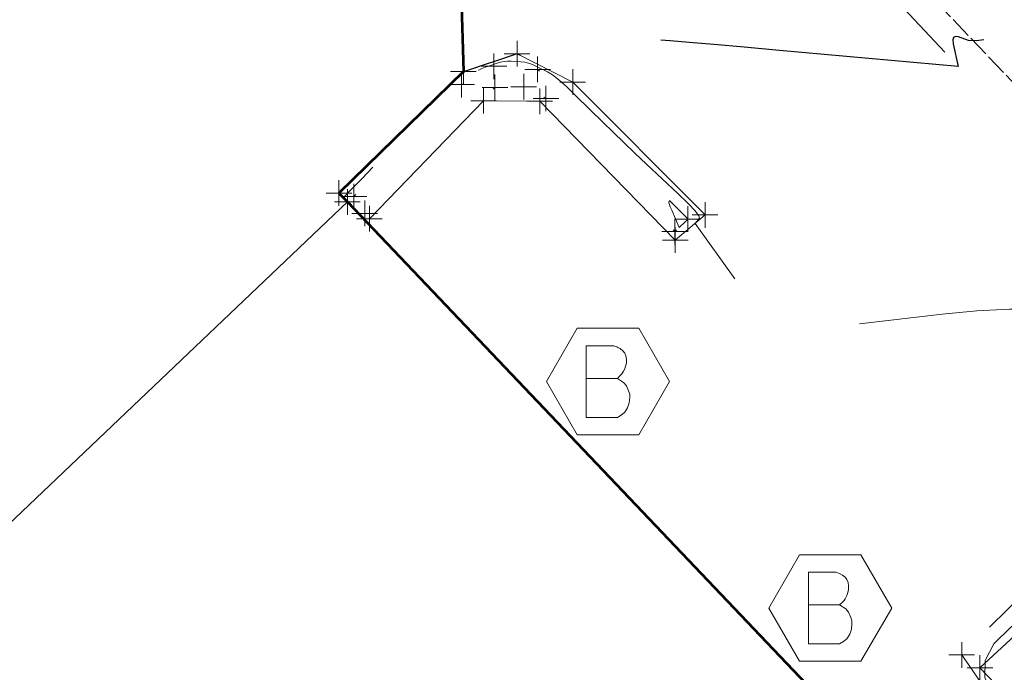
# Model space of a CAD drawing. Extents: x 1926935 to 1928139, y 199322 to 200300.
# Tile 606 of 656: x 1927479 to 1927518, y 199760 to 199786. Entities that reach past the tile are written whole.
import ezdxf

# ---------------------------------------------------------------- set-up
doc = ezdxf.new("R2010")
doc.units = 0
doc.header["$MEASUREMENT"] = 0
for name, pattern in [('DGN Style 1', [8.432488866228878, 0.01403076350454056, -8.418458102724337]), ('DGN Style 2', [14.030763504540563, 8.418458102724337, -5.612305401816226]), ('DGN Style 3', [19.64306890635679, 14.03076350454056, -5.612305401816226]), ('DGN Style 5', [9.821534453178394, 4.209229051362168, -5.612305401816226]), ('fenceex', [0.9999979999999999, 0.8499983, -0.07499984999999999, -0.07499984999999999])]:
    doc.linetypes.add(name, pattern=pattern)
for name, color, linetype, lineweight in [('BD_X_Building', 241, 'Continuous', 0), ('DT_X_Contour_Major', 132, 'DGN Style 3', 30), ('DT_X_Contour_Minor', 136, 'DGN Style 3', 0), ('DT_X_Terrain_Ground_Line', 92, 'DGN Style 3', 13), ('PV_X_Driveway', 7, 'DGN Style 5', 0), ('RD_X_Cells', 7, 'Continuous', 0), ('RD_X_Fence', 230, 'fenceex', 0), ('RD_X_Wall', 120, 'DGN Style 1', 0), ('SV_X_Break_Lines', 4, 'DGN Style 2', 0)]:
    doc.layers.add(name, color=color, linetype=linetype, lineweight=lineweight)
doc.layers.add('SV_X_Shot_Marker (Construction)', color=40, linetype='Continuous', lineweight=0, transparency=0.5)
doc.layers.add('SV_X_Terrain_Boundary', color=7, linetype='Continuous', lineweight=53, plot=False)

# ---------------------------------------------------------------- blocks, each defined once
blk = doc.blocks.new('SVPT_150')
at = {"layer": 'SV_X_Shot_Marker (Construction)', "transparency": 33554495}
for p, q in [((0, 0.02499999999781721), (0, -0.02500000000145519)), ((-0.02499999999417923, -1.818989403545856e-12), (0.02500000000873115, -1.818989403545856e-12))]:
    blk.add_line(p, q, dxfattribs=at)
blk.add_point((0, -1.818989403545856e-12), dxfattribs=at)
blk = doc.blocks.new('SVPT_242')
at = {"layer": 'SV_X_Shot_Marker (Construction)', "transparency": 33554495}
for p, q in [((1.455191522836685e-11, 0.0249999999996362), (1.455191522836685e-11, -0.0249999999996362)), ((-0.02499999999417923, 0), (0.02500000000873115, 0))]:
    blk.add_line(p, q, dxfattribs=at)
blk.add_point((1.455191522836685e-11, 0), dxfattribs=at)
blk = doc.blocks.new('SVPT_248')
at = {"layer": 'SV_X_Shot_Marker (Construction)', "transparency": 33554495}
for p, q in [((0, 0.0249999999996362), (0, -0.0249999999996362)), ((-0.02500000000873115, 0), (0.02499999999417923, 0))]:
    blk.add_line(p, q, dxfattribs=at)
blk.add_point((0, 0), dxfattribs=at)
blk = doc.blocks.new('BO')
at = {"layer": 'RD_X_Cells', "color": 30, "flags": 128}
blk.add_lwpolyline([(-0.05999999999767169, 0.103923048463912), (-0.1199999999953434, 0), (-0.05999999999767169, -0.103923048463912), (0.06000000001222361, -0.103923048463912), (0.1200000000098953, 0), (0.06000000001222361, 0.103923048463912), (-0.05999999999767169, 0.103923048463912)], dxfattribs=at)
at = {"layer": 'RD_X_Cells', "color": 30, "linetype": 'Continuous', "flags": 128}
blk.add_lwpolyline([(0.01818359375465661, 0.006049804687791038), (0.02370361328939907, 0.01156982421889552), (0.02700195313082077, 0.0148681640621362), (0.02920654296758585, 0.01818359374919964), (0.03031738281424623, 0.02038818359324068), (0.03252197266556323, 0.02479736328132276), (0.03361572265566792, 0.02809570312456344), (0.03582031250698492, 0.03582031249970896), (0.03582031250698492, 0.03911865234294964), (0.03582031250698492, 0.04352783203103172), (0.03472656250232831, 0.05014160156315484), (0.03252197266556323, 0.05566162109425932), (0.02920654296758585, 0.0600708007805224), (0.02370361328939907, 0.06447998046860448), (0.019294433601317, 0.06668457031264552), (0.01708984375, 0.06777832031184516), (0.01156982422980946, 0.06999999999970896), (-0.04243408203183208, 0.06999999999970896), (-0.04243408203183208, -0.06999999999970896), (0.01818359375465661, -0.06999999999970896), (0.02590820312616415, -0.06559082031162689), (0.03252197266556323, -0.06008789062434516), (0.03802490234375, -0.05126953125), (0.04134033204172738, -0.04134033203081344), (0.04243408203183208, -0.03142822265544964), (0.04243408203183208, -0.02481445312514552), (0.040229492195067, -0.0182006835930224), (0.03582031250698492, -0.008271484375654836), (0.03031738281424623, -0.001657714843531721), (0.01818359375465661, 0.006049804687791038), (-0.04243408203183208, 0.006049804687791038)], dxfattribs=at)
blk = doc.blocks.new('BO_1')
at = {"layer": 'RD_X_Cells', "color": 30, "flags": 128}
blk.add_lwpolyline([(-0.05999999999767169, 0.103923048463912), (-0.1199999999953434, 0), (-0.05999999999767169, -0.1039230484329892), (0.06000000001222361, -0.1039230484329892), (0.1200000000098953, 0), (0.06000000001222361, 0.103923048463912), (-0.05999999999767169, 0.103923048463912)], dxfattribs=at)
at = {"layer": 'RD_X_Cells', "color": 30, "linetype": 'Continuous', "flags": 128}
blk.add_lwpolyline([(0.01818359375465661, 0.006049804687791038), (0.02370361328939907, 0.01156982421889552), (0.02700195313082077, 0.0148681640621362), (0.02920654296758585, 0.01818359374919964), (0.03031738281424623, 0.02038818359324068), (0.03252197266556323, 0.02479736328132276), (0.03361572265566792, 0.02809570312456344), (0.03582031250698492, 0.03582031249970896), (0.03582031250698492, 0.03911865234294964), (0.03582031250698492, 0.04352783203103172), (0.03472656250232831, 0.05014160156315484), (0.03252197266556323, 0.05566162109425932), (0.02920654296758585, 0.0600708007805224), (0.02370361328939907, 0.06447998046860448), (0.019294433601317, 0.06668457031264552), (0.01708984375, 0.06777832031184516), (0.01156982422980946, 0.06999999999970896), (-0.04243408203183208, 0.06999999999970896), (-0.04243408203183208, -0.06999999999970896), (0.01818359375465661, -0.06999999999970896), (0.02590820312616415, -0.06559082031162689), (0.03252197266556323, -0.06008789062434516), (0.03802490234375, -0.05126953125), (0.04134033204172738, -0.04134033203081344), (0.04243408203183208, -0.03142822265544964), (0.04243408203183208, -0.02481445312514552), (0.040229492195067, -0.0182006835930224), (0.03582031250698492, -0.008271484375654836), (0.03031738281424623, -0.001657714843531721), (0.01818359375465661, 0.006049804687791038), (-0.04243408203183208, 0.006049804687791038)], dxfattribs=at)
blk = doc.blocks.new('SVPT_249')
at = {"layer": 'SV_X_Shot_Marker (Construction)', "transparency": 33554495}
for p, q in [((0, 0.0249999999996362), (0, -0.0249999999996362)), ((-0.02499999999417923, 0), (0.02499999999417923, 0))]:
    blk.add_line(p, q, dxfattribs=at)
blk.add_point((0, 0), dxfattribs=at)
blk = doc.blocks.new('SVPT_250')
at = {"layer": 'SV_X_Shot_Marker (Construction)', "transparency": 33554495}
for p, q in [((0, 0.0249999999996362), (0, -0.0249999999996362)), ((-0.02499999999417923, 0), (0.02499999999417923, 0))]:
    blk.add_line(p, q, dxfattribs=at)
blk.add_point((0, 0), dxfattribs=at)
blk = doc.blocks.new('SVPT_251')
at = {"layer": 'SV_X_Shot_Marker (Construction)', "transparency": 33554495}
for p, q in [((0, 0.02500000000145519), (0, -0.02499999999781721)), ((-0.02500000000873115, 1.818989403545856e-12), (0.02499999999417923, 1.818989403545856e-12))]:
    blk.add_line(p, q, dxfattribs=at)
blk.add_point((0, 1.818989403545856e-12), dxfattribs=at)
blk = doc.blocks.new('SVPT_252')
at = {"layer": 'SV_X_Shot_Marker (Construction)', "transparency": 33554495}
for p, q in [((0, 0.0249999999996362), (0, -0.0249999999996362)), ((-0.02499999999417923, 0), (0.02500000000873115, 0))]:
    blk.add_line(p, q, dxfattribs=at)
blk.add_point((0, 0), dxfattribs=at)
blk = doc.blocks.new('SVPT_253')
at = {"layer": 'SV_X_Shot_Marker (Construction)', "transparency": 33554495}
for p, q in [((1.455191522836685e-11, 0.0249999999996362), (1.455191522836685e-11, -0.0249999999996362)), ((-0.02499999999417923, 0), (0.02500000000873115, 0))]:
    blk.add_line(p, q, dxfattribs=at)
blk.add_point((1.455191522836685e-11, 0), dxfattribs=at)
blk = doc.blocks.new('SVPT_254')
at = {"layer": 'SV_X_Shot_Marker (Construction)', "transparency": 33554495}
for p, q in [((0, 0.02500000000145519), (0, -0.0249999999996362)), ((-0.02499999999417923, 0), (0.02500000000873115, 0))]:
    blk.add_line(p, q, dxfattribs=at)
blk.add_point((0, 0), dxfattribs=at)
blk = doc.blocks.new('SVPT_255')
at = {"layer": 'SV_X_Shot_Marker (Construction)', "transparency": 33554495}
for p, q in [((0, 0.0249999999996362), (0, -0.02500000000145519)), ((-0.02499999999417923, 0), (0.02500000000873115, 0))]:
    blk.add_line(p, q, dxfattribs=at)
blk.add_point((0, 0), dxfattribs=at)
blk = doc.blocks.new('SVPT_256')
at = {"layer": 'SV_X_Shot_Marker (Construction)', "transparency": 33554495}
for p, q in [((0, 0.0249999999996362), (0, -0.0249999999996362)), ((-0.02499999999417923, 0), (0.02499999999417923, 0))]:
    blk.add_line(p, q, dxfattribs=at)
blk.add_point((0, 0), dxfattribs=at)
blk = doc.blocks.new('SVPT_257')
at = {"layer": 'SV_X_Shot_Marker (Construction)', "transparency": 33554495}
for p, q in [((0, 0.0249999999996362), (0, -0.0249999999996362)), ((-0.02500000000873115, 0), (0.02499999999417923, 0))]:
    blk.add_line(p, q, dxfattribs=at)
blk.add_point((0, 0), dxfattribs=at)
blk = doc.blocks.new('SVPT_258')
at = {"layer": 'SV_X_Shot_Marker (Construction)', "transparency": 33554495}
for p, q in [((1.455191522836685e-11, 0.0249999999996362), (1.455191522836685e-11, -0.0249999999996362)), ((-0.02499999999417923, 0), (0.02500000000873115, 0))]:
    blk.add_line(p, q, dxfattribs=at)
blk.add_point((1.455191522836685e-11, 0), dxfattribs=at)
blk = doc.blocks.new('SVPT_259')
at = {"layer": 'SV_X_Shot_Marker (Construction)', "transparency": 33554495}
for p, q in [((0, 0.0249999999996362), (0, -0.0249999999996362)), ((-0.02500000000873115, 0), (0.02499999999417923, 0))]:
    blk.add_line(p, q, dxfattribs=at)
blk.add_point((0, 0), dxfattribs=at)
blk = doc.blocks.new('SVPT_260')
at = {"layer": 'SV_X_Shot_Marker (Construction)', "transparency": 33554495}
for p, q in [((0, 0.0249999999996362), (0, -0.0249999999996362)), ((-0.02500000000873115, 0), (0.02499999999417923, 0))]:
    blk.add_line(p, q, dxfattribs=at)
blk.add_point((0, 0), dxfattribs=at)
blk = doc.blocks.new('SVPT_261')
at = {"layer": 'SV_X_Shot_Marker (Construction)', "transparency": 33554495}
for p, q in [((0, 0.0249999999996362), (0, -0.0249999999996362)), ((-0.02499999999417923, 0), (0.02500000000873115, 0))]:
    blk.add_line(p, q, dxfattribs=at)
blk.add_point((0, 0), dxfattribs=at)
blk = doc.blocks.new('SVPT_262')
at = {"layer": 'SV_X_Shot_Marker (Construction)', "transparency": 33554495}
for p, q in [((0, 0.0249999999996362), (0, -0.0249999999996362)), ((-0.02499999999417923, 0), (0.02499999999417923, 0))]:
    blk.add_line(p, q, dxfattribs=at)
blk.add_point((0, 0), dxfattribs=at)
blk = doc.blocks.new('SVPT_263')
at = {"layer": 'SV_X_Shot_Marker (Construction)', "transparency": 33554495}
for p, q in [((0, 0.0249999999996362), (0, -0.0249999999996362)), ((-0.02499999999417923, 0), (0.02500000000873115, 0))]:
    blk.add_line(p, q, dxfattribs=at)
blk.add_point((0, 0), dxfattribs=at)
blk = doc.blocks.new('SVPT_264')
at = {"layer": 'SV_X_Shot_Marker (Construction)', "transparency": 33554495}
for p, q in [((0, 0.0249999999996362), (0, -0.0249999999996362)), ((-0.02499999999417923, 0), (0.02500000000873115, 0))]:
    blk.add_line(p, q, dxfattribs=at)
blk.add_point((0, 0), dxfattribs=at)
blk = doc.blocks.new('SVPT_265')
at = {"layer": 'SV_X_Shot_Marker (Construction)', "transparency": 33554495}
for p, q in [((0, 0.0249999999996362), (0, -0.02500000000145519)), ((-0.02499999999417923, 0), (0.02499999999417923, 0))]:
    blk.add_line(p, q, dxfattribs=at)
blk.add_point((0, 0), dxfattribs=at)
blk = doc.blocks.new('SVPT_266')
at = {"layer": 'SV_X_Shot_Marker (Construction)', "transparency": 33554495}
for p, q in [((-1.455191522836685e-11, 0.0249999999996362), (-1.455191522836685e-11, -0.02500000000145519)), ((-0.02500000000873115, 0), (0.02499999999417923, 0))]:
    blk.add_line(p, q, dxfattribs=at)
blk.add_point((-1.455191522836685e-11, 0), dxfattribs=at)
blk = doc.blocks.new('SVPT_267')
at = {"layer": 'SV_X_Shot_Marker (Construction)', "transparency": 33554495}
for p, q in [((0, 0.02499999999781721), (0, -0.02500000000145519)), ((-0.02500000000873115, -1.818989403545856e-12), (0.02499999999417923, -1.818989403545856e-12))]:
    blk.add_line(p, q, dxfattribs=at)
blk.add_point((0, -1.818989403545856e-12), dxfattribs=at)
blk = doc.blocks.new('SVPT_268')
at = {"layer": 'SV_X_Shot_Marker (Construction)', "transparency": 33554495}
for p, q in [((0, 0.0249999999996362), (0, -0.0249999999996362)), ((-0.02500000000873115, 0), (0.02499999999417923, 0))]:
    blk.add_line(p, q, dxfattribs=at)
blk.add_point((0, 0), dxfattribs=at)
blk = doc.blocks.new('SVPT_269')
at = {"layer": 'SV_X_Shot_Marker (Construction)', "transparency": 33554495}
for p, q in [((0, 0.0249999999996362), (0, -0.0249999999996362)), ((-0.02499999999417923, 0), (0.02500000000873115, 0))]:
    blk.add_line(p, q, dxfattribs=at)
blk.add_point((0, 0), dxfattribs=at)
blk = doc.blocks.new('*U2117', base_point=(1927600.1255, 199832.7095, 682.6088333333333))
at = {"layer": 'DT_X_Contour_Major', "elevation": 674.9999999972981, "flags": 128}
blk.add_lwpolyline([(1927787.112384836, 199631.0200484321), (1927786.94992384, 199632.5317834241), (1927786.879293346, 199632.8559507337), (1927786.737028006, 199633.1805662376), (1927786.52312782, 199633.5056299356), (1927786.237592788, 199633.8311418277), (1927785.380652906, 199634.6997711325), (1927785.029955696, 199635.126576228), (1927784.620568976, 199635.755519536), (1927784.152492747, 199636.5866010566), (1927783.625727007, 199637.6198207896), (1927781.030544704, 199642.9131687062), (1927779.882812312, 199643.0227626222), (1927779.645248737, 199643.0555299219), (1927779.424443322, 199643.106863), (1927779.220396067, 199643.1767618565), (1927779.033106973, 199643.2652264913), (1927778.556013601, 199643.5258865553), (1927778.262284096, 199643.648971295), (1927777.738915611, 199643.8227304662), (1927776.985908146, 199644.0471640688), (1927776.003261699, 199644.322272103), (1927770.881753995, 199645.7243499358), (1927767.969279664, 199648.873238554), (1927767.31680173, 199649.5734917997), (1927766.607571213, 199650.3247278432), (1927765.841588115, 199651.1269466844), (1927765.018852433, 199651.9801483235), (1927762.749220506, 199654.3233297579), (1927761.862491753, 199655.2310579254), (1927760.904529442, 199656.1968563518), (1927759.875333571, 199657.2207250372), (1927758.774904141, 199658.3026639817), (1927755.745447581, 199661.2652615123), (1927754.725708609, 199662.3695614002), (1927753.938584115, 199663.460512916), (1927753.384074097, 199664.5381160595), (1927753.062178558, 199665.6023708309), (1927752.513943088, 199668.4225857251), (1927752.318492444, 199669.3907607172), (1927752.143317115, 199670.1801245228), (1927751.988417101, 199670.790677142), (1927751.853792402, 199671.2224185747), (1927751.272852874, 199672.8199858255), (1927743.983101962, 199676.6911900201), (1927742.569137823, 199677.4168989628), (1927741.451424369, 199677.9349382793), (1927740.629961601, 199678.2453079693), (1927740.104749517, 199678.3480080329), (1927739.099184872, 199678.344982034), (1927738.737475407, 199678.3846842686), (1927738.406520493, 199678.5060604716), (1927738.106320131, 199678.7091106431), (1927737.83687432, 199678.993834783), (1927737.159358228, 199679.8619977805), (1927736.898420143, 199680.1840146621), (1927736.623742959, 199680.4989430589), (1927736.335326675, 199680.8067829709), (1927736.033171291, 199681.107534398), (1927735.2091048, 199681.9000868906), (1927734.790311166, 199682.2796545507), (1927734.15198013, 199682.8239431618), (1927733.294111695, 199683.5329527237), (1927732.216705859, 199684.4066832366), (1927729.050907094, 199686.9562592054), (1927727.984319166, 199687.8288242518), (1927727.158904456, 199688.5343374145), (1927726.574662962, 199689.0727986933), (1927726.231594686, 199689.4442080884), (1927725.193346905, 199690.7876642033), (1927723.667551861, 199690.6516698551), (1927723.207007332, 199690.6289283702), (1927722.479285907, 199690.6189872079), (1927721.484387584, 199690.6218463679), (1927720.222312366, 199690.6375058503), (1927716.500542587, 199690.6963315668), (1927715.164370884, 199690.7925809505), (1927713.94718311, 199691.0372098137), (1927712.848979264, 199691.4302181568), (1927711.869759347, 199691.9716059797), (1927709.417151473, 199693.6131461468), (1927708.416471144, 199694.2472753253), (1927707.253886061, 199694.9185077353), (1927705.929396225, 199695.6268433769), (1927704.443001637, 199696.3722822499), (1927700.263409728, 199698.4095902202), (1927698.679869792, 199699.2273732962), (1927697.063943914, 199700.1527415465), (1927695.415632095, 199701.1856949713), (1927693.734934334, 199702.3262335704), (1927685.816110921, 199707.8997791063), (1927682.251794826, 199708.0294780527), (1927681.548408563, 199708.0599242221), (1927680.965813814, 199708.0956774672), (1927680.50401058, 199708.1367377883), (1927680.162998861, 199708.1831051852), (1927679.414689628, 199708.3138276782), (1927679.083292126, 199708.3660466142), (1927678.650331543, 199708.4246615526), (1927678.115807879, 199708.4896724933), (1927677.479721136, 199708.5610794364), (1927675.648072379, 199708.7600259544), (1927674.764472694, 199708.8645636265), (1927673.487410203, 199709.0289667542), (1927671.816884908, 199709.2532353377), (1927669.752896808, 199709.5373693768), (1927663.72431147, 199710.3748807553), (1927661.747946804, 199710.6679405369), (1927660.34029181, 199710.9189863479), (1927659.501346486, 199711.1280181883), (1927659.231110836, 199711.2950360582), (1927659.268761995, 199711.6843984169), (1927659.227513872, 199711.8424778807), (1927659.075531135, 199712.0246945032), (1927658.812813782, 199712.2310482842), (1927658.439361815, 199712.4615392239), (1927657.29584375, 199713.1083646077), (1927657.011700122, 199713.3381849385), (1927657.016907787, 199713.5425268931), (1927657.311466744, 199713.7213904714), (1927657.895376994, 199713.8747756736), (1927659.838272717, 199714.2498317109), (1927660.625680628, 199714.39436014), (1927661.530732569, 199714.5466533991), (1927662.553428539, 199714.7067114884), (1927663.693768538, 199714.8745344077), (1927666.891533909, 199715.3324152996), (1927668.131957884, 199715.5053954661), (1927669.454905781, 199715.6809252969), (1927670.860377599, 199715.8590047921), (1927672.348373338, 199716.0396339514), (1927676.426393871, 199716.5247112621), (1927677.830724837, 199716.683637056), (1927678.985202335, 199716.7966064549), (1927679.889826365, 199716.8636194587), (1927680.544596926, 199716.8846760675), (1927681.9575138, 199716.8795518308), (1927682.63038629, 199716.892575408), (1927683.589316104, 199716.9354893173), (1927684.834303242, 199717.0082935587), (1927686.365347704, 199717.1109881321), (1927694.17768895, 199717.6599735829), (1927694.341423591, 199718.6540151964), (1927694.367574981, 199718.874670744), (1927694.375857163, 199719.1106195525), (1927694.366270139, 199719.361861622), (1927694.338813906, 199719.6283969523), (1927694.168990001, 199720.9079127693), (1927693.797834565, 199722.2038301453), (1927693.684629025, 199722.6451525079), (1927693.504079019, 199723.4137264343), (1927693.25618455, 199724.5095519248), (1927692.940945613, 199725.9326289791), (1927691.312693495, 199733.3372422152), (1927691.132603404, 199733.4444684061), (1927690.929054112, 199733.8732983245), (1927690.395587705, 199735.1138339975), (1927689.532204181, 199737.1660754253), (1927688.338903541, 199740.0300226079), (1927684.716879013, 199748.7494894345), (1927683.52413482, 199751.6191398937), (1927682.662420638, 199753.6884911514), (1927682.131736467, 199754.9575432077), (1927681.932082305, 199755.4262960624), (1927681.841044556, 199755.6092380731), (1927681.697209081, 199755.8820919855), (1927681.333980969, 199756.5634472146), (1927680.751360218, 199757.6533037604), (1927679.949346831, 199759.1516616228), (1927677.518120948, 199763.6919510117), (1927676.692790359, 199765.2809301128), (1927676.040218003, 199766.6426503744), (1927675.56040388, 199767.7771117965), (1927675.253347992, 199768.6843143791), (1927674.6648766, 199770.80050948), (1927674.384458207, 199771.6817107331), (1927673.984556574, 199772.738168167), (1927673.4651717, 199773.9698817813), (1927672.826303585, 199775.3768515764), (1927670.963344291, 199779.3624459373), (1927670.171057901, 199780.8611574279), (1927669.191418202, 199782.368096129), (1927668.024425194, 199783.8832620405), (1927666.670078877, 199785.4066551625), (1927662.808684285, 199789.4800064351), (1927661.51540631, 199790.8474326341), (1927660.531618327, 199791.8946977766), (1927659.857320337, 199792.6218018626), (1927659.492512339, 199793.0287448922), (1927658.932344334, 199793.6870448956), (1927658.706157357, 199793.9331695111), (1927658.447722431, 199794.1778183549), (1927658.157039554, 199794.4209914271), (1927657.834108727, 199794.6626887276), (1927656.929962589, 199795.305247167), (1927656.498487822, 199795.6278124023), (1927655.882173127, 199796.1135892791), (1927655.0810185, 199796.7625777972), (1927654.095023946, 199797.5747779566), (1927651.219251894, 199799.9582605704), (1927650.108380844, 199800.8426745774), (1927648.932596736, 199801.7083046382), (1927647.691899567, 199802.5551507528), (1927646.38628934, 199803.3832129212), (1927642.818111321, 199805.5663334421), (1927641.500905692, 199806.3380072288), (1927640.22542232, 199807.0156881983), (1927638.991661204, 199807.5993763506), (1927637.799622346, 199808.0890716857), (1927632.334126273, 199810.1550000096), (1927628.017303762, 199808.5932430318), (1927627.122324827, 199808.2509691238), (1927626.287454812, 199807.8934718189), (1927625.512693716, 199807.520751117), (1927624.79804154, 199807.1328070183), (1927621.603252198, 199805.2868799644), (1927622.072037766, 199802.1635352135), (1927622.036689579, 199801.5188861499), (1927621.729736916, 199800.923515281), (1927621.151179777, 199800.3774226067), (1927620.301018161, 199799.880608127), (1927617.671781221, 199798.6214737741), (1927616.758353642, 199798.3260131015), (1927615.98999861, 199798.3839818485), (1927615.366716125, 199798.7953800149), (1927614.888506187, 199799.5602076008), (1927613.806709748, 199802.070987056), (1927613.162956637, 199802.8066798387), (1927612.043044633, 199803.1306735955), (1927610.446973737, 199803.0429683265), (1927608.374743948, 199802.5435640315), (1927602.213919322, 199800.6628872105), (1927599.849692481, 199800.0910159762), (1927597.377630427, 199799.7859098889), (1927594.797733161, 199799.7475689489), (1927592.110000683, 199799.9759931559), (1927584.798933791, 199800.9408112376), (1927582.231262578, 199801.3089715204), (1927580.011549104, 199801.6898388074), (1927578.13979337, 199802.0834130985), (1927576.615995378, 199802.4896943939), (1927573.016477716, 199803.5900538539), (1927571.731876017, 199803.95750645), (1927570.577709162, 199804.234594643), (1927569.553977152, 199804.421318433), (1927568.660679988, 199804.5176778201), (1927564.796307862, 199804.7565046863), (1927564.381587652, 199804.014804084), (1927564.237594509, 199803.795275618), (1927563.98335231, 199803.4545619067), (1927563.618861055, 199802.9926629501), (1927563.144120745, 199802.4095787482), (1927561.731147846, 199800.6931072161), (1927561.095975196, 199800.0036829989), (1927560.250186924, 199799.2227639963), (1927559.193783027, 199798.3503502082), (1927557.926763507, 199797.3864416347), (1927554.267223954, 199794.694025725), (1927552.770599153, 199793.6763017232), (1927551.025379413, 199792.6424416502), (1927549.031564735, 199791.5924455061), (1927546.78915512, 199790.5263132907), (1927540.477936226, 199787.6617792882), (1927538.326654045, 199786.7049148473), (1927536.606221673, 199785.9827220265), (1927535.316639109, 199785.4952008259), (1927534.457906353, 199785.2423512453), (1927532.742418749, 199784.8809811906), (1927532.112911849, 199784.7967490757), (1927531.511006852, 199784.8150802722), (1927530.936703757, 199784.9359747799), (1927530.390002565, 199785.1594325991), (1927528.968935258, 199785.8920711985), (1927528.4844827, 199786.1414894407), (1927528.096925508, 199786.3402652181), (1927527.806263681, 199786.4883985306), (1927527.61249722, 199786.5858893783), (1927527.224980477, 199786.7783416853), (1927526.904468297, 199786.8013201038), (1927526.233569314, 199786.725916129), (1927525.212283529, 199786.5521297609), (1927523.84061094, 199786.2799609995), (1927519.715634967, 199785.4230011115), (1927518.344257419, 199785.1484253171), (1927517.323856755, 199784.9674178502), (1927516.654432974, 199784.8799787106), (1927516.335986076, 199784.8861078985), (1927515.954763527, 199785.0272101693), (1927515.834637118, 199785.0499169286), (1927515.760174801, 199785.0122105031), (1927515.731376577, 199784.9140908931), (1927515.748242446, 199784.7555580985), (1927515.933499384, 199783.8747742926), (1927508.963406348, 199784.504059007), (1927507.576226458, 199784.6285531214), (1927506.401869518, 199784.7323420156), (1927505.440335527, 199784.8154256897), (1927504.691624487, 199784.8778041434), (1927502.978825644, 199785.0165397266), (1927502.365200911, 199785.0459109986), (1927501.808925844, 199785.0299731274), (1927501.310000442, 199784.9687261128), (1927500.868424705, 199784.8621699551), (1927498.941553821, 199784.2591865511), (1927498.790937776, 199784.334210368), (1927498.762273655, 199784.3483020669), (1927498.740831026, 199784.358424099), (1927498.726609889, 199784.3645764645), (1927498.719610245, 199784.3667591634), (1927498.710573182, 199784.3672868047), (1927498.670369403, 199784.3549158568), (1927498.556535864, 199784.317407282), (1927498.369072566, 199784.2547610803), (1927498.107979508, 199784.1669772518), (1927497.313558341, 199783.8993702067), (1927497.050969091, 199783.8104634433), (1927496.859017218, 199783.7444484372), (1927496.737702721, 199783.7013251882), (1927496.6870256, 199783.6810936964), (1927496.646069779, 199783.6576653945), (1927496.601227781, 199783.6199625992), (1927496.49741865, 199783.5244254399), (1927496.334642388, 199783.3710539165), (1927496.112898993, 199783.1598480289), (1927494.940506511, 199782.0392737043)], dxfattribs=at)
at = {"layer": 'DT_X_Contour_Minor', "flags": 128}
for points, elevation in [([(1927775.634187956, 199633.4440144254), (1927773.537399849, 199634.5895950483), (1927773.127036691, 199634.8091043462), (1927772.794570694, 199634.9766691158), (1927772.540001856, 199635.0922893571), (1927772.363330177, 199635.15596507), (1927771.720622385, 199635.3319144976), (1927765.76443934, 199641.7715788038), (1927758.087159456, 199647.1629141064), (1927756.395791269, 199648.2396762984), (1927754.611949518, 199649.1593906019), (1927752.735634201, 199649.922057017), (1927750.766845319, 199650.5276755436), (1927745.393443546, 199651.9332610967), (1927743.599838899, 199652.406317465), (1927742.249076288, 199652.7712974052), (1927741.341155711, 199653.0282009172), (1927740.87607717, 199653.1770280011), (1927740.011183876, 199653.5147648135), (1927739.853079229, 199653.5800865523), (1927739.752009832, 199653.6257635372), (1927739.707975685, 199653.651795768), (1927739.666598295, 199653.6950220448), (1927739.648455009, 199653.7091919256), (1927739.625058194, 199653.7192818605), (1927739.59640785, 199653.7252918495), (1927739.562503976, 199653.7272218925), (1927739.465088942, 199653.726928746), (1927739.424891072, 199653.7373829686), (1927739.377358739, 199653.7689654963), (1927739.322491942, 199653.8216763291), (1927739.260290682, 199653.895515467), (1927739.08464137, 199654.1205909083), (1927738.690089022, 199654.5601265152), (1927737.638168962, 199655.7099267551), (1927735.928881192, 199657.569991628), (1927720.983975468, 199673.7924763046), (1927719.377156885, 199675.0547380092), (1927719.0499247, 199675.3318189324), (1927718.756864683, 199675.6220924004), (1927718.497976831, 199675.9255584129), (1927718.273261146, 199676.2422169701), (1927717.304323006, 199677.7507395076), (1927714.957299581, 199677.7133429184), (1927714.477547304, 199677.701860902), (1927714.044157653, 199677.6834419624), (1927713.65713063, 199677.6580860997), (1927713.316466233, 199677.6257933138), (1927712.469844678, 199677.5304299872), (1927712.144650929, 199677.4905359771), (1927711.804035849, 199677.4423764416), (1927711.447999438, 199677.3859513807), (1927711.076541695, 199677.3212607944), (1927710.065425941, 199677.1377318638), (1927709.570538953, 199677.1687602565), (1927708.84421481, 199677.3994921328), (1927707.88645351, 199677.8299274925), (1927706.697255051, 199678.4600663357), (1927703.217476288, 199680.4067078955), (1927701.899832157, 199681.1311622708), (1927700.556733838, 199681.8445442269), (1927699.188181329, 199682.5468537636), (1927697.794174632, 199683.238090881), (1927694.042884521, 199685.0666266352), (1927692.707521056, 199685.7401455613), (1927691.514898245, 199686.3893005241), (1927690.465016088, 199687.0140915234), (1927689.557874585, 199687.6145185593), (1927687.329151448, 199689.1831720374), (1927686.325766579, 199689.8145187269), (1927684.987154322, 199690.532068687), (1927683.313314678, 199691.3358219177), (1927681.304247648, 199692.2257784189), (1927675.499765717, 199694.7139334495), (1927673.515345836, 199695.7558281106), (1927671.915447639, 199697.0153958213), (1927670.700071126, 199698.4926365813), (1927669.8692163, 199700.1875503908), (1927666.889111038, 199708.6050519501), (1927660.924861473, 199709.4336255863), (1927659.807181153, 199709.595358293), (1927659.010247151, 199709.7254534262), (1927658.534059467, 199709.8239109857), (1927658.3786181, 199709.8907309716), (1927658.391769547, 199710.0267341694), (1927658.263153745, 199710.1465520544), (1927657.867442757, 199710.4040033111), (1927657.20463658, 199710.7990879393), (1927656.274735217, 199711.3318059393), (1927653.438871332, 199712.9358984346), (1927652.73421027, 199713.5058406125), (1927652.747125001, 199714.0125977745), (1927653.477615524, 199714.4561699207), (1927654.925681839, 199714.8365570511), (1927659.743959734, 199715.7666760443), (1927661.350085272, 199716.0754693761), (1927662.554753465, 199716.3042601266), (1927663.357964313, 199716.4530482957), (1927663.759717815, 199716.5218338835), (1927664.295784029, 199716.598592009), (1927664.554281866, 199716.6336036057), (1927664.927725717, 199716.6810698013), (1927665.416115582, 199716.740990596), (1927666.01945146, 199716.8133659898), (1927669.103226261, 199717.1801785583), (1927670.380885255, 199718.6720924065), (1927670.62551899, 199718.967854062), (1927670.811852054, 199719.2157473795), (1927670.939884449, 199719.4157723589), (1927671.009616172, 199719.5679290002), (1927671.198995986, 199720.1663005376), (1927671.089461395, 199723.3640139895), (1927671.069770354, 199724.1128201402), (1927671.057640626, 199724.9887899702), (1927671.05307221, 199725.9919234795), (1927671.056065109, 199727.1222206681), (1927671.087675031, 199732.6936561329), (1927671.517152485, 199732.8784184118), (1927671.457461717, 199733.2023493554), (1927671.094327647, 199734.0949583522), (1927670.427750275, 199735.5562454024), (1927669.4577296, 199737.5862105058), (1927666.466416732, 199743.7576881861), (1927665.426584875, 199745.8998739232), (1927664.550573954, 199747.6978228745), (1927663.83838397, 199749.1515350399), (1927663.290014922, 199750.2610104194), (1927662.046125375, 199752.7606290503), (1927661.623204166, 199753.608399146), (1927661.2873577, 199754.27699546), (1927661.038585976, 199754.7664179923), (1927660.876888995, 199755.0766667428), (1927660.561796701, 199755.6650983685), (1927660.400991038, 199756.0646505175), (1927660.154893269, 199756.8219832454), (1927659.823503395, 199757.9370965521), (1927659.406821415, 199759.4099904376), (1927658.18194666, 199763.8147482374), (1927657.702037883, 199765.3606606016), (1927657.180967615, 199766.694829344), (1927656.618735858, 199767.8172544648), (1927656.015342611, 199768.7279359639), (1927654.351411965, 199770.8740951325), (1927653.785054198, 199771.5846633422), (1927653.33392888, 199772.1067485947), (1927652.998036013, 199772.44035089), (1927652.777375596, 199772.5854702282), (1927652.342591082, 199772.7211445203), (1927652.135789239, 199772.7770335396), (1927651.841472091, 199772.8429448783), (1927651.459639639, 199772.9188785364), (1927650.990291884, 199773.004834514), (1927649.622010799, 199773.2474135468), (1927648.984860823, 199773.4417594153), (1927648.09962171, 199773.8428627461), (1927646.96629346, 199774.4507235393), (1927645.584876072, 199775.2653417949), (1927641.570310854, 199777.7133337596), (1927640.112140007, 199778.4973244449), (1927638.748551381, 199779.0133025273), (1927637.479544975, 199779.2612680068), (1927636.30512079, 199779.2412208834), (1927633.299432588, 199778.8304117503), (1927632.311947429, 199778.6955020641), (1927631.6037581, 199778.5988798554), (1927631.174864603, 199778.5405451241), (1927631.025266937, 199778.5204978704), (1927630.97883477, 199778.5162814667), (1927630.950305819, 199778.4750560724), (1927630.8886088, 199778.3952383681), (1927630.715744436, 199778.1734532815), (1927630.431712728, 199777.8097008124), (1927630.036513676, 199777.303980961), (1927628.834426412, 199775.7661048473), (1927628.429560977, 199775.2544157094), (1927628.116530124, 199774.8727553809), (1927627.895333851, 199774.6211238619), (1927627.765972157, 199774.4995211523), (1927627.54345375, 199774.3486190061), (1927627.465833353, 199774.2941960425), (1927627.399860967, 199774.2441037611), (1927627.345536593, 199774.1983421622), (1927627.302860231, 199774.1569112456), (1927627.20458728, 199774.0522030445), (1927627.165143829, 199774.0132237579), (1927627.120518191, 199773.9748170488), (1927627.070710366, 199773.9369829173), (1927627.015720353, 199773.8997213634), (1927626.862170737, 199773.8011206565), (1927626.789665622, 199773.760577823), (1927626.68731249, 199773.7128998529), (1927626.555111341, 199773.6580867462), (1927626.393062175, 199773.5961385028), (1927625.92113371, 199773.4214296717), (1927625.463860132, 199773.4436759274), (1927624.445985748, 199773.641446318), (1927622.867510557, 199774.0147408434), (1927620.728434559, 199774.5635595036), (1927614.276764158, 199776.2611081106), (1927611.907103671, 199776.8080834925), (1927609.636875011, 199777.175848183), (1927607.466078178, 199777.3644021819), (1927605.394713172, 199777.3737454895), (1927600.003648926, 199777.1597133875), (1927597.979909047, 199777.1752393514), (1927595.951987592, 199777.3823413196), (1927593.919884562, 199777.781019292), (1927591.883599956, 199778.3712732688), (1927586.447932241, 199780.2007185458), (1927584.548385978, 199780.8690732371), (1927582.926497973, 199781.5020533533), (1927581.582268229, 199782.0996588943), (1927580.515696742, 199782.6618898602), (1927576.186232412, 199785.2030936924), (1927576.033012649, 199785.1658764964), (1927575.873901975, 199785.0749530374), (1927575.462235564, 199784.8181328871), (1927574.798013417, 199784.3954160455), (1927573.881235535, 199783.8068025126), (1927571.099753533, 199782.0159708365), (1927570.025022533, 199781.3049632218), (1927568.886941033, 199780.5150641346), (1927567.685509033, 199779.6462735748), (1927566.420726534, 199778.6985915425), (1927562.96350587, 199776.0662508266), (1927561.773501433, 199775.1396951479), (1927560.796403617, 199774.3342836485), (1927560.032212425, 199773.6500163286), (1927559.480927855, 199773.0868931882), (1927558.294711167, 199771.746757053), (1927557.847894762, 199771.2885544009), (1927557.397108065, 199770.9190485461), (1927556.942351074, 199770.6382394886), (1927556.48362379, 199770.4461272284), (1927555.255057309, 199770.0520902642), (1927554.824778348, 199769.9199663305), (1927554.455366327, 199769.8191222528), (1927554.146821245, 199769.749558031), (1927553.899143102, 199769.7112736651), (1927553.319823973, 199769.6508884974), (1927552.95249986, 199769.6011780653), (1927552.285016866, 199769.497335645), (1927551.317374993, 199769.3393612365), (1927550.049574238, 199769.1272548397), (1927546.268560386, 199768.4894617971), (1927544.974930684, 199768.2690246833), (1927543.929801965, 199768.0860581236), (1927543.13317423, 199767.9405621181), (1927542.585047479, 199767.8325366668), (1927541.454710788, 199767.5944295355), (1927540.833143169, 199767.6455378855), (1927539.816192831, 199767.9774432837), (1927538.403859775, 199768.5901457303), (1927536.596144, 199769.4836452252), (1927531.248391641, 199772.2407066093), (1927529.449881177, 199773.1671094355), (1927528.065164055, 199773.878521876), (1927527.094240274, 199774.3749439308), (1927526.537109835, 199774.6563756), (1927525.603153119, 199775.1202062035), (1927525.302963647, 199775.2426140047), (1927525.102862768, 199775.2619644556), (1927525.002850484, 199775.1782575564), (1927525.002926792, 199774.9914933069), (1927525.23682295, 199773.8794596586), (1927520.250947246, 199774.3296021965), (1927519.140748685, 199774.3936104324), (1927517.946956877, 199774.3927169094), (1927516.669571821, 199774.3269216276), (1927515.308593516, 199774.1962245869), (1927511.567860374, 199773.7611634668), (1927510.282373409, 199773.6992659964), (1927509.231462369, 199773.8398694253), (1927508.415127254, 199774.1829737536), (1927507.833368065, 199774.7285789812), (1927505.665835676, 199777.7472388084), (1927505.840617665, 199777.9538099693), (1927505.815906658, 199778.0466993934), (1927505.666867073, 199778.2368371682), (1927505.393498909, 199778.5242232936), (1927504.995802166, 199778.9088577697), (1927503.76950608, 199780.0642141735), (1927503.318007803, 199780.4915586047), (1927502.88323504, 199780.9070745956), (1927502.465187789, 199781.310762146), (1927502.063866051, 199781.7026212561), (1927501.015975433, 199782.7318076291), (1927500.651957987, 199783.0795605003), (1927500.345823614, 199783.3509293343), (1927500.097572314, 199783.545914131), (1927499.907204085, 199783.6645148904), (1927499.476732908, 199783.8789381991), (1927499.317628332, 199783.9503384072), (1927499.163167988, 199784.00372155), (1927499.013351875, 199784.0390876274), (1927498.868179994, 199784.0564366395), (1927498.487247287, 199784.078677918), (1927498.345963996, 199784.0804885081), (1927498.207813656, 199784.0692393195), (1927498.072796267, 199784.0449303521), (1927497.940911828, 199784.007561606), (1927497.593397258, 199783.8904985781), (1927497.465244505, 199783.8440074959), (1927497.341422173, 199783.7923315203), (1927497.221930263, 199783.7354706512), (1927497.106768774, 199783.6734248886), (1927496.805445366, 199783.5010563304), (1927496.659209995, 199783.3992276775), (1927496.446496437, 199783.2230181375), (1927496.167304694, 199782.9724277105), (1927495.821634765, 199782.6474563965), (1927494.811210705, 199781.6816917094), (1927494.442106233, 199781.3255348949), (1927494.092610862, 199780.9813879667), (1927493.762724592, 199780.6492509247), (1927493.452447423, 199780.329123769), (1927492.651187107, 199779.4914645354), (1927492.386085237, 199779.2144658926), (1927492.191724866, 199779.0117143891), (1927492.068105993, 199778.8832100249), (1927492.015228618, 199778.8289528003), (1927491.933531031, 199778.7489957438)], 675.999999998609), ([(1927505.130650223, 199778.1739366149), (1927505.329913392, 199777.9786458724), (1927505.375221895, 199777.9354547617), (1927505.382713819, 199777.9271406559), (1927505.386714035, 199777.9196051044), (1927505.387222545, 199777.9128481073), (1927505.384239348, 199777.9068696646), (1927505.371628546, 199777.891965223), (1927505.361411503, 199777.8814855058), (1927505.340218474, 199777.8612246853), (1927505.308049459, 199777.8311827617), (1927505.264904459, 199777.7913597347), (1927505.037950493, 199777.5826963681), (1927504.751347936, 199778.2645898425), (1927504.698210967, 199778.3939222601), (1927504.661629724, 199778.4896794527), (1927504.64160421, 199778.5518614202), (1927504.638134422, 199778.5804681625), (1927504.660572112, 199778.6356241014), (1927505.130650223, 199778.1739366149)], 676.9999999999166), ([(1927521.724601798, 199764.9481338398), (1927517.976707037, 199761.9603151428), (1927517.329623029, 199761.3170129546), (1927516.99461162, 199760.6676001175), (1927516.971672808, 199760.0120766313), (1927517.260806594, 199759.3504424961), (1927518.447926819, 199757.5779372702), (1927518.854455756, 199756.9792805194), (1927519.183702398, 199756.5126891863), (1927519.435666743, 199756.1781632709), (1927519.610348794, 199755.9757027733), (1927519.973124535, 199755.6118953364), (1927520.076152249, 199755.4538877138), (1927520.113153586, 199755.2527204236), (1927520.084128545, 199755.0083934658), (1927519.989077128, 199754.7209068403), (1927519.647571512, 199753.8967296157), (1927519.572729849, 199753.5709607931), (1927519.60433407, 199753.2117872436), (1927519.742384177, 199752.8192089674), (1927519.98688017, 199752.3932259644), (1927520.78079733, 199751.2127316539), (1927521.075395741, 199750.8082977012), (1927521.363753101, 199750.4803665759), (1927521.64586941, 199750.2289382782), (1927521.92174467, 199750.0540128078), (1927522.64909063, 199749.6895486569), (1927522.916952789, 199749.5969242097), (1927523.175029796, 199749.592398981), (1927523.423321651, 199749.6759729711), (1927523.661828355, 199749.8476461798), (1927524.284799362, 199750.4229070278), (1927524.687072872, 199750.8301461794), (1927525.426665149, 199751.6204179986), (1927526.503576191, 199752.793722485), (1927527.917805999, 199754.3500596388), (1927532.138843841, 199759.0110022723), (1927533.496772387, 199760.5676421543), (1927534.404779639, 199761.7418548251), (1927534.8628656, 199762.533640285), (1927534.87103027, 199762.9429985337), (1927534.292907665, 199763.5247175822), (1927534.032931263, 199763.7460000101), (1927533.686594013, 199763.9735580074), (1927533.253895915, 199764.207391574), (1927532.734836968, 199764.4475007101), (1927531.235531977, 199765.0961591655), (1927530.713803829, 199765.31496785), (1927530.273098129, 199765.484900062), (1927529.913414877, 199765.6059558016), (1927529.634754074, 199765.6781350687), (1927528.523389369, 199765.900926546)], 676.9999999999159)]:
    blk.add_lwpolyline(points, dxfattribs=dict(at, elevation=elevation))

msp = doc.modelspace()

# ---------------------------------------------------------------- linework, layer by layer
at = {"layer": 'BD_X_Building'}
for points in [[(1927517.262, 199752.1289000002, 676.8212000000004), (1927492.093, 199778.5847999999, 676.641599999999), (1927438.296, 199727.369, 676.195099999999), (1927463.44, 199700.8817000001, 676.333099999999)], [(1927522.536, 199754.3790999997, 677.3302000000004), (1927531.415, 199762.8547999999, 677.346599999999), (1927525.827, 199768.7414000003, 676.6767999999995), (1927516.787, 199760.3825999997, 677.389)]]:
    msp.add_3dface(points, dxfattribs=at)
at = {"layer": 'PV_X_Driveway'}
msp.add_polyline3d([(1927559.116, 199878.9179000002, 670.9337999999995), (1927554.142, 199879.5489000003, 670.893599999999), (1927549.297, 199878.3269000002, 670.953), (1927543.426, 199872.7767000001, 671.3207999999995), (1927536.587, 199863.4944000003, 671.767400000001), (1927533.855, 199860.1287000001, 671.950599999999), (1927520.09, 199843.0085999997, 672.3667999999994), (1927519.466, 199841.5172000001, 672.4824999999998), (1927520.725, 199841.2350999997, 672.5447000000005), (1927528.38, 199834.2272999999, 673.068), (1927534.71, 199829.1504000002, 673.3297000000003), (1927533.719, 199827.3705, 673.3799000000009), (1927519.492, 199810.7660999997, 673.747400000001), (1927507.866, 199797.0602999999, 673.7812000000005), (1927505.858, 199794.6997000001, 673.917), (1927527.104, 199771.8734000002, 676.2007000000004), (1927516.079, 199760.8877999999, 676.7277999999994), (1927519.779, 199755.5344000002, 676.9327999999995)], dxfattribs=at)
at = {"layer": 'RD_X_Fence'}
msp.add_polyline3d([(1927537.677, 199762.2944000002, 676.788599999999), (1927523.898, 199777.1087000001, 675.9084000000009), (1927507.051, 199794.8714000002, 673.805099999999), (1927523.353, 199814.0474000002, 673.613900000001), (1927535.606, 199828.9707999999, 673.3109999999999), (1927536.947, 199832.5415999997, 673.5637000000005)], dxfattribs=at)
at = {"layer": 'RD_X_Wall', "extrusion": (-0.03075074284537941, -0.02965939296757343, 0.9990869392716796), "elevation": -64521.11172860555, "flags": 128}
msp.add_lwpolyline([(1194318.24483833, 1524672.905551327), (1194318.24483833, 1524673.614764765)], dxfattribs=at)
at = {"layer": 'RD_X_Wall'}
for points in [[(1927492.347, 199778.7965, 676.7155), (1927496.552, 199783.1665999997, 676.7647000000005), (1927497.811, 199783.8835999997, 676.777599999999), (1927499.519, 199783.7607999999, 676.854099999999), (1927505.383, 199777.9155, 677.0205)], [(1927504.873, 199777.4235999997, 676.9902000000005), (1927499.844, 199782.6237999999, 676.87), (1927498.978, 199783.0855, 676.8397000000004), (1927497.853, 199783.0602999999, 676.8222000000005), (1927492.769, 199778.1347000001, 676.7277999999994)]]:
    msp.add_polyline3d(points, dxfattribs=at)
at = {"layer": 'SV_X_Break_Lines'}
msp.add_polyline3d([(1927492.948, 199777.9297000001, 676.5197999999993), (1927497.41, 199782.5370999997, 676.656099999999), (1927499.602, 199782.5155999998, 676.7287000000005), (1927504.89, 199777.0939000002, 676.5352999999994), (1927506.056, 199778.0757999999, 675.7307999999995), (1927500.888, 199783.2657999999, 675.2097000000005), (1927498.716, 199784.3742999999, 674.9757000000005), (1927496.621, 199783.6822999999, 674.8427000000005), (1927491.759, 199778.9287000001, 675.2977999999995)], dxfattribs=at)
at = {"layer": 'SV_X_Terrain_Boundary'}
msp.add_polyline3d([(1927065.849, 200161.7834000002, 634.848599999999), (1927072.669, 200156.384, 635.0632000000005), (1927101.957, 200156.5929000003, 635.742400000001), (1927134.451, 200143.6097000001, 637.4842999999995), (1927165.86, 200128.188, 640.5927999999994), (1927198.886, 200113.7877000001, 643.466), (1927229.524, 200099.0000999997, 647.2387000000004), (1927258.499, 200081.5475999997, 653.5534000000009), (1927288.979, 200066.5114000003, 657.2062000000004), (1927310.721, 200052.7785999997, 658.6239000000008), (1927318.758, 200031.6242999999, 660.4777999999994), (1927356.984, 199985.7894000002, 661.708900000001), (1927358.833, 199973.744, 662.7332999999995), (1927370.856, 199956.4252000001, 665.066099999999), (1927378.381, 199951.5119000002, 665.4415999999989), (1927435.249, 199915.7327000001, 668.156599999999), (1927450.59, 199869.9090999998, 668.3182999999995), (1927468.452, 199853.377, 669.045900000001), (1927488.402, 199836.1652000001, 671.419400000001), (1927495.144, 199830.398, 671.9865), (1927496.621, 199783.6822999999, 674.8427000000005), (1927491.759, 199778.9287000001, 675.2977999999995), (1927492.093, 199778.5847999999, 676.641599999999), (1927517.262, 199752.1289000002, 676.8212000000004)], dxfattribs=at)

# ---------------------------------------------------------------- block references
at = {"layer": 'DT_X_Terrain_Ground_Line'}
msp.add_blockref('*U2117', (1927600.1255, 199832.7095, 682.6088333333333), dxfattribs=at)
at = {"layer": 'RD_X_Cells', "color": 30, "xscale": 20, "yscale": 20, "zscale": 20}
for name, p in [('BO_1', (1927502.267, 199771.5679000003, 676.6915)), ('BO', (1927510.943, 199762.72, 676.827900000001))]:
    msp.add_blockref(name, p, dxfattribs=at)
at = {"layer": 'SV_X_Shot_Marker (Construction)', "transparency": 33554495, "xscale": 20, "yscale": 20, "zscale": 20}
for name, p in [('SVPT_267', (1927498.716, 199784.3742999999, 674.9757000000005)), ('SVPT_268', (1927496.621, 199783.6822999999, 674.8427000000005)), ('SVPT_257', (1927497.811, 199783.8835999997, 676.777599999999)), ('SVPT_258', (1927499.519, 199783.7607999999, 676.854099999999)), ('SVPT_256', (1927496.552, 199783.1665999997, 676.7647000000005)), ('SVPT_253', (1927497.853, 199783.0602999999, 676.8222000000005)), ('SVPT_252', (1927498.978, 199783.0855, 676.8397000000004)), ('SVPT_266', (1927500.888, 199783.2657999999, 675.2097000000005)), ('SVPT_262', (1927497.41, 199782.5370999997, 676.656099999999)), ('SVPT_251', (1927499.844, 199782.6237999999, 676.87)), ('SVPT_263', (1927499.602, 199782.5155999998, 676.7287000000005)), ('SVPT_269', (1927491.759, 199778.9287000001, 675.2977999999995)), ('SVPT_255', (1927492.347, 199778.7965, 676.7155)), ('SVPT_242', (1927492.093, 199778.5847999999, 676.641599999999)), ('SVPT_254', (1927492.769, 199778.1347000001, 676.7277999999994)), ('SVPT_261', (1927492.948, 199777.9297000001, 676.5197999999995)), ('SVPT_259', (1927505.383, 199777.9155, 677.0205)), ('SVPT_260', (1927505.383, 199777.9155, 677.0205)), ('SVPT_265', (1927506.056, 199778.0757999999, 675.7307999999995)), ('SVPT_249', (1927504.873, 199777.4235999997, 676.9902000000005)), ('SVPT_250', (1927504.873, 199777.4235999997, 676.9902000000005)), ('SVPT_264', (1927504.89, 199777.0939000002, 676.5352999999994)), ('SVPT_150', (1927516.079, 199760.8877999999, 676.7277999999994)), ('SVPT_248', (1927516.787, 199760.3825999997, 677.389))]:
    msp.add_blockref(name, p, dxfattribs=at)

doc.saveas('drawing.dxf')
